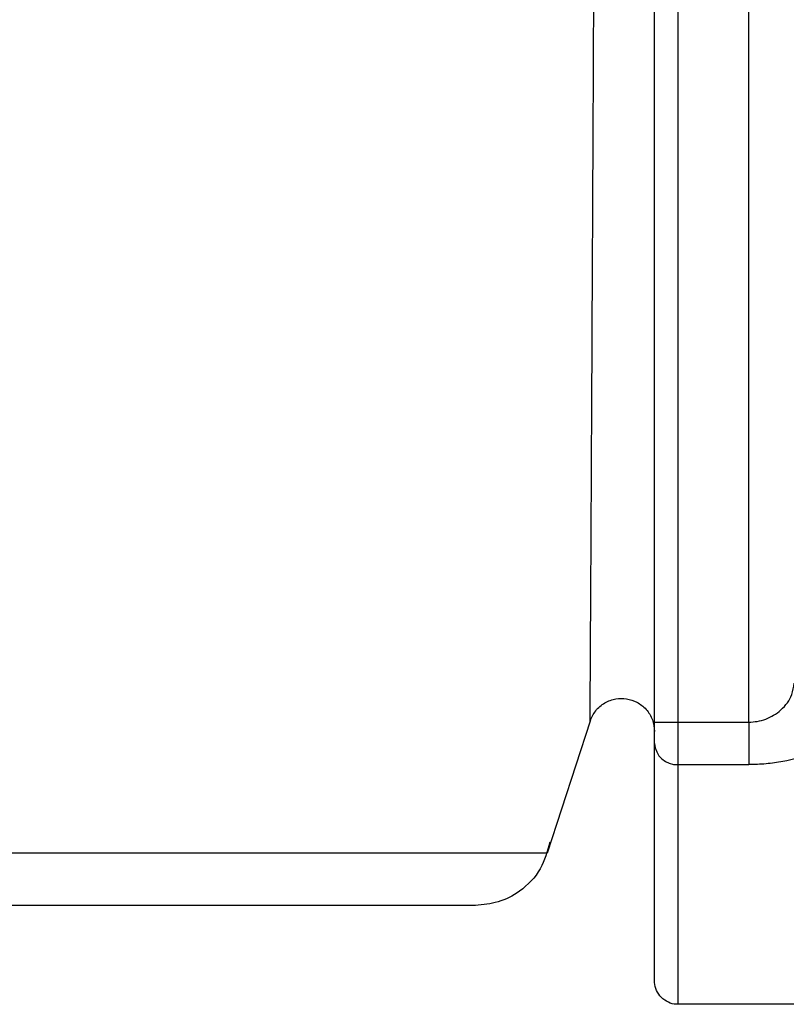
# Model space of a CAD drawing. Header units: inches. Extents: x 170 to 312, y 215 to 248.
# Tile 343 of 410: x 280.8035 to 280.8435, y 223.3251 to 223.3765. Entities that reach past the tile are written whole.
import ezdxf

# ---------------------------------------------------------------- set-up
doc = ezdxf.new("R2010")
doc.units = ezdxf.units.IN
doc.header["$LTSCALE"] = 0.25
doc.header["$MEASUREMENT"] = 0
doc.layers.add('STANDARD MOTOR RH', color=7, linetype='Continuous')

msp = doc.modelspace()

# ---------------------------------------------------------------- linework, layer by layer
at = {"layer": 'STANDARD MOTOR RH'}
for p, q in [((280.841526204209, 223.3397921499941), (280.8415256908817, 223.4388297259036)), ((280.8366049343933, 223.3397921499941), (280.8366047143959, 223.3899439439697)), ((280.8378353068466, 223.3397921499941), (280.8378350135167, 223.3899439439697)), ((280.8332443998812, 223.3398396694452), (280.8310036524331, 223.332942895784)), ((280.8366049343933, 223.3397921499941), (280.841526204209, 223.3397921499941)), ((280.8378353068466, 223.3296094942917), (280.8378353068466, 223.3397921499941)), ((280.8378353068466, 223.3375722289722), (280.841526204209, 223.3375722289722)), ((280.8722965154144, 223.3250558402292), (280.8378353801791, 223.3250552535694))]:
    msp.add_line(p, q, dxfattribs=at)
at = {"layer": 'STANDARD MOTOR RH', "flags": 128}
for points in [[(280.8310036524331, 223.332942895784), (280.8045746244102, 223.332942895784), (280.7980263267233, 223.3329423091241), (280.7154099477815, 223.3329423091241), (280.7072563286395, 223.3329417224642), (280.664102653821, 223.3329417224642), (280.6606627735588, 223.3329423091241), (280.656257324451, 223.3329423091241)], [(280.8378353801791, 223.3250552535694), (280.8378353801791, 223.3270862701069), (280.8378353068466, 223.3296094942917)]]:
    msp.add_lwpolyline(points, dxfattribs=at)
at = {"layer": 'STANDARD MOTOR RH'}
msp.add_arc((280.8377780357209, 223.3387456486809), 0.001174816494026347, 183.0964109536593, 272.7942192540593, dxfattribs=at)
for points, knots in [([(280.8332443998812, 223.3398396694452), (280.8332449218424, 223.3399493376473), (280.8332459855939, 223.3401728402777), (280.8332573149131, 223.3420291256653), (280.8332740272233, 223.3451249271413), (280.8333036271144, 223.350301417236), (280.8333427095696, 223.3579596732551), (280.8333957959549, 223.3684136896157), (280.8334317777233, 223.3763928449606), (280.8334509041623, 223.3806342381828)], [0, 0, 0, 0, 0.08449383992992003, 0.1721975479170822, 0.2768088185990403, 0.3919884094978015, 0.5684346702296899, 0.77059748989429, 1, 1, 1, 1]), ([(280.841526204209, 223.3397921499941), (280.8416760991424, 223.3398002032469), (280.8419830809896, 223.3398166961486), (280.8424278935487, 223.3399444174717), (280.8428468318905, 223.3401462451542), (280.8433714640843, 223.3405441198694), (280.8438018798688, 223.3411176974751), (280.8438682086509, 223.341627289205), (280.843894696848, 223.3418307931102)], [0, 0, 0, 0, 0.109941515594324, 0.2251580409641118, 0.3486554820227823, 0.4825445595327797, 0.7933557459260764, 1, 1, 1, 1]), ([(280.8332443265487, 223.3398396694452), (280.8333286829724, 223.3400291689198), (280.8335000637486, 223.3404141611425), (280.8339941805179, 223.3408254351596), (280.8345696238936, 223.3410356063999), (280.8351567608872, 223.3410392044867), (280.8357143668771, 223.3408548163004), (280.8361964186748, 223.3404765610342), (280.8365392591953, 223.3399328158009), (280.8365832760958, 223.3395137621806), (280.8366049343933, 223.3393075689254)], [0, 0, 0, 0, 0.1270847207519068, 0.258188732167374, 0.3848388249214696, 0.5000071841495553, 0.6151705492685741, 0.7418506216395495, 0.8729788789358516, 1, 1, 1, 1]), ([(280.8464474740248, 223.3401083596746), (280.8463654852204, 223.3397406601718), (280.8462085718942, 223.3390369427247), (280.8450165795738, 223.3382015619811), (280.8436337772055, 223.3377686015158), (280.8424361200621, 223.337595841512), (280.841828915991, 223.3375800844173), (280.841526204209, 223.3375722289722)], [0, 0, 0, 0, 0.2852414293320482, 0.5459060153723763, 0.7797123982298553, 0.8901791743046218, 1, 1, 1, 1]), ([(280.8366049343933, 223.3386821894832), (280.8366049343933, 223.3387407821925), (280.8366049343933, 223.3388570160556), (280.8366049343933, 223.3391292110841), (280.8366049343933, 223.339445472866), (280.8366049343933, 223.3396763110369), (280.8366049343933, 223.3397921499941)], [0, 0, 0, 0, 0.252168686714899, 0.50024211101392, 0.7492120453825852, 1, 1, 1, 1]), ([(280.841526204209, 223.3397921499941), (280.841526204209, 223.3395613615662), (280.841526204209, 223.3391000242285), (280.841526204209, 223.3384648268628), (280.841526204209, 223.3379217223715), (280.841526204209, 223.3376887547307), (280.841526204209, 223.3375722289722)], [0, 0, 0, 0, 0.2500308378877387, 0.4998021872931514, 0.7498110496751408, 1, 1, 1, 1]), ([(280.8366050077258, 223.3262860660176), (280.8366050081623, 223.3264363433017), (280.8366050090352, 223.326736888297), (280.8366050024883, 223.3292028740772), (280.8366050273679, 223.3329931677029), (280.8366049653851, 223.3367858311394), (280.8366049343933, 223.3386821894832)], [0, 0, 0, 0, 0.2500028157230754, 0.4999897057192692, 0.7499913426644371, 0.9999999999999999, 0.9999999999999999, 0.9999999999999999, 0.9999999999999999]), ([(280.8311437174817, 223.3335184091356), (280.8310101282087, 223.3330407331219), (280.8307321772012, 223.3320468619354), (280.8296985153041, 223.3309694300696), (280.8284812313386, 223.3303317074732), (280.8276598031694, 223.3302583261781), (280.8272593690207, 223.3302225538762)], [0, 0, 0, 0, 0.266701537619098, 0.5549095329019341, 0.7830249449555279, 1, 1, 1, 1]), ([(280.8272593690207, 223.3302225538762), (280.8269764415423, 223.3302225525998), (280.8264106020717, 223.3302225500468), (280.8218852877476, 223.3302225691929), (280.8148324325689, 223.3302224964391), (280.8052336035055, 223.3302227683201), (280.7934899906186, 223.3302217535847), (280.7799933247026, 223.3302220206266), (280.7652162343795, 223.3302219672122), (280.7496701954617, 223.3302219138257), (280.733896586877, 223.3302221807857), (280.7184424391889, 223.3302211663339), (280.7038441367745, 223.3302214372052), (280.690613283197, 223.3302213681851), (280.6791902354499, 223.3302213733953), (280.6700427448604, 223.3302214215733), (280.6632255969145, 223.3302212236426), (280.6610462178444, 223.3302217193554), (280.6599565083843, 223.3302219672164)], [0, 0, 0, 0, 0.06250268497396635, 0.1250019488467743, 0.1874992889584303, 0.2500011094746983, 0.3124990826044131, 0.3749994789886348, 0.4375002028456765, 0.4999993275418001, 0.5624992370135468, 0.6249984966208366, 0.687498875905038, 0.749998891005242, 0.81249756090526, 0.8749963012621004, 0.9374970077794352, 1, 1, 1, 1]), ([(280.8378589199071, 223.3250681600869), (280.8378176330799, 223.3250638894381), (280.8376375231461, 223.325045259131), (280.8373121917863, 223.3251503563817), (280.8369459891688, 223.3253949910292), (280.8366939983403, 223.3257631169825), (280.8366103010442, 223.3260800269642), (280.8366058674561, 223.3262526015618), (280.8366050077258, 223.3262860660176)], [0, 0, 0, 0, 0.06371934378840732, 0.2779696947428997, 0.5061186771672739, 0.7341436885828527, 0.9484470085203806, 1, 1, 1, 1])]:
    msp.add_open_spline(points, degree=3, knots=knots, dxfattribs=at)

doc.saveas('drawing.dxf')
